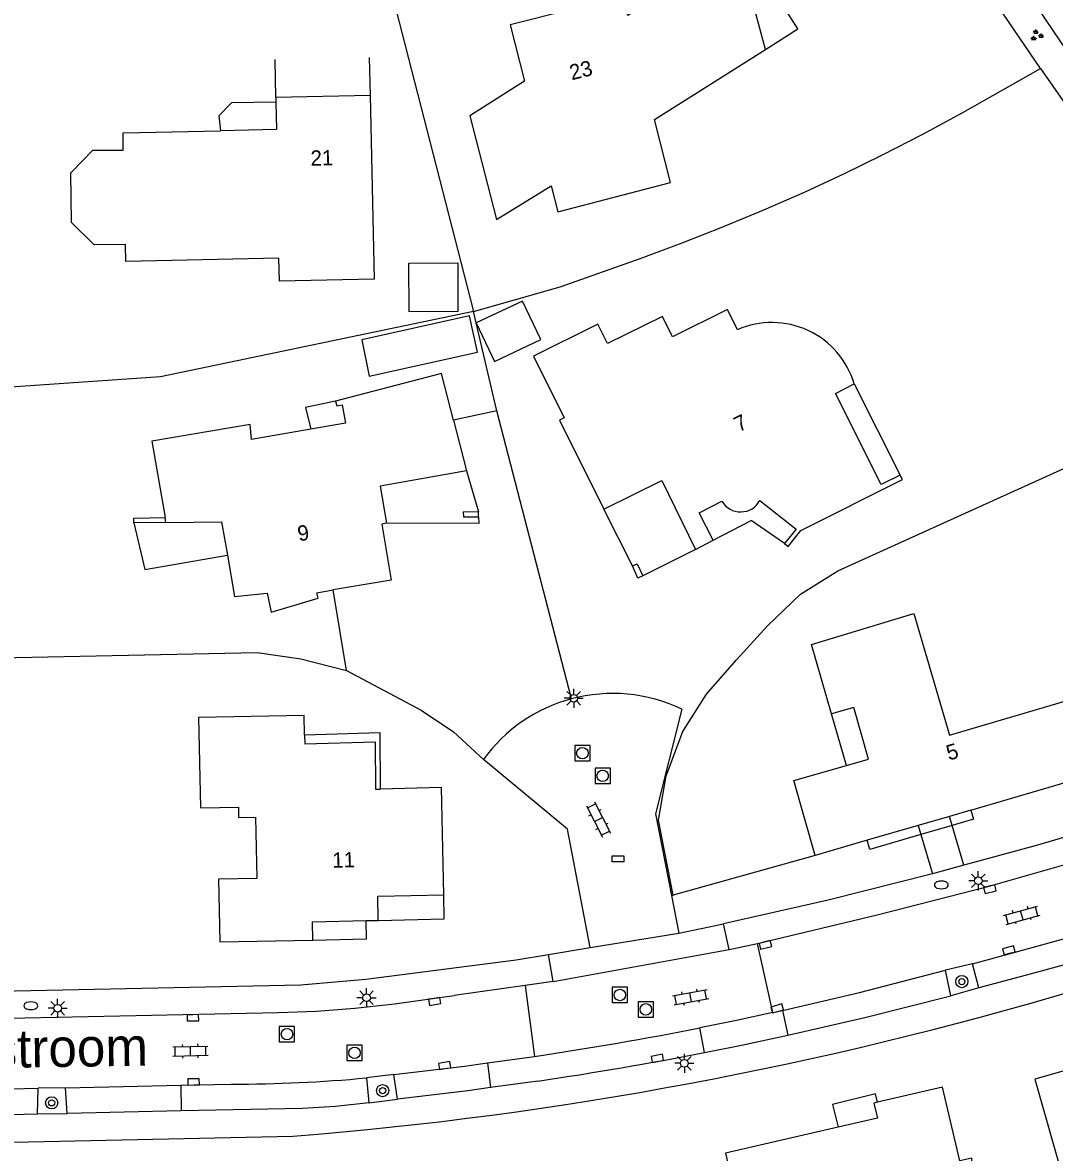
# Model space of a CAD drawing. Extents: x 131000 to 133013, y 393000 to 396501.
# Drawn here: x 131101 to 131168.4, y 396200 to 396273.9 of the extents above; entities that cross this region are included whole.
import ezdxf

# ---------------------------------------------------------------- set-up
doc = ezdxf.new("R2010")
doc.units = 0
for name, color, linetype in [('gg-afsc-erfafscheiding', 7, 'Continuous'), ('gg-afsc-hekwerk', 7, 'Continuous'), ('gg-afsc-muur', 7, 'Continuous'), ('gg-anno-huisnummerreeks BGT', 7, 'Continuous'), ('gg-anno-openbare ruimte label', 7, 'Continuous'), ('gg-bbg-gedigitaliseerde bijgebouw', 7, 'Continuous'), ('gg-bbg-hoofdgebouw', 7, 'Continuous'), ('gg-bbg-luifel en loopbrug', 7, 'Continuous'), ('gg-bbg-onder overbouw', 7, 'Continuous'), ('gg-bbg-pand overbouw', 7, 'Continuous'), ('gg-knt-verharding', 7, 'Continuous'), ('gg-knt-verharding nz', 7, 'Continuous'), ('gt-grn-vlakafsluiter', 7, 'Continuous'), ('gt-symb-boom', 7, 'Continuous'), ('gt-symb-brandkraan', 7, 'Continuous'), ('gt-symb-groenvak', 7, 'Continuous'), ('gt-symb-klinker verharding', 7, 'Continuous'), ('gt-symb-kolk', 7, 'Continuous'), ('gt-symb-kolk center center', 7, 'Continuous'), ('gt-symb-lichtmast', 7, 'Continuous'), ('gt-symb-rioolschacht', 7, 'Continuous')]:
    doc.layers.add(name, color=color, linetype=linetype)

# ---------------------------------------------------------------- blocks, each defined once
blk = doc.blocks.new('gt0-GRVAK')
at = {"layer": 'gt-symb-groenvak'}
for p, q in [((-0.11, 0.189), (-0.228, 0.24)), ((-0.182, 0.153), (0.088, 0.153)), ((-0.091, 0.211), (-0.156, 0.322)), ((-0.047, 0.214), (-0.047, 0.393)), ((-0.004, 0.211), (0.061, 0.322)), ((0.015, 0.189), (0.133, 0.24)), ((0.262, -0.052), (0.197, 0.059)), ((0.305, -0.049), (0.305, 0.13)), ((0.349, -0.052), (0.414, 0.059)), ((-0.245, -0.228), (-0.363, -0.177)), ((-0.318, -0.264), (-0.047, -0.264)), ((-0.226, -0.206), (-0.291, -0.095)), ((-0.183, -0.203), (-0.183, -0.024)), ((-0.139, -0.206), (-0.074, -0.095)), ((-0.12, -0.228), (-0.002, -0.177)), ((0.243, -0.074), (0.125, -0.023)), ((0.17, -0.11), (0.441, -0.11)), ((0.368, -0.074), (0.486, -0.023))]:
    blk.add_line(p, q, dxfattribs=at)
blk = doc.blocks.new('gt0-LMAST')
at = {"layer": 'gt-symb-lichtmast'}
for p, q in [((-0.182, 0.173), (-0.447, 0.438)), ((-0.005, 0.246), (-0.005, 0.621)), ((0.172, 0.173), (0.437, 0.438)), ((-0.255, -0.004), (-0.63, -0.004)), ((-0.182, -0.181), (-0.447, -0.446)), ((-0.005, -0.254), (-0.005, -0.629)), ((0.437, -0.446), (0.172, -0.181)), ((0.245, -0.004), (0.62, -0.004))]:
    blk.add_line(p, q, dxfattribs=at)
blk.add_circle((-0.005, -0.004), 0.25, dxfattribs=at)
blk = doc.blocks.new('gt0-RS')
at = {"layer": 'gt-symb-rioolschacht'}
blk.add_lwpolyline([(-0.5, -0.5), (0.5, -0.5), (0.5, 0.5), (-0.5, 0.5)], close=True, dxfattribs=at)
blk.add_circle((0, 0), 0.375, dxfattribs=at)
blk = doc.blocks.new('gt0-KL1')
at = {"layer": 'gt-symb-klinker verharding'}
for p, q in [((-1.15, 0.3), (1.15, 0.3)), ((-1, -0.3), (-1, 0.3)), ((-0.5, 0.3), (-0.5, 0.45)), ((0, -0.3), (0, 0.3)), ((0.5, 0.3), (0.5, 0.45)), ((1, -0.3), (1, 0.3)), ((-1.15, -0.3), (1.15, -0.3)), ((-0.5, -0.45), (-0.5, -0.3)), ((0.5, -0.45), (0.5, -0.3))]:
    blk.add_line(p, q, dxfattribs=at)
blk = doc.blocks.new('gt0-KOLK')
at = {"layer": 'gt-symb-kolk'}
blk.add_lwpolyline([(0, 0), (0.375, 0), (0.375, 0.4), (-0.375, 0.4), (-0.375, 0), (0, 0)], dxfattribs=at)
blk = doc.blocks.new('gt0-BR')
at = {"layer": 'gt-symb-brandkraan'}
for centre, radius, start, end in [((-0.244, 0), 0.206, 107.56694, 252.43307), ((0.599, -2.664), 3, 106.89205, 107.56694), ((0, -0.691), 0.938, 73.10799, 106.89205), ((-0.599, -2.664), 3, 72.43309, 73.10799), ((0.244, 0), 0.206, 287.56695, 72.43309), ((0.599, 2.664), 3, 252.43307, 253.10797), ((0, 0.691), 0.938, 253.10797, 286.89206), ((-0.599, 2.664), 3, 286.89206, 287.56695)]:
    blk.add_arc(centre, radius, start, end, dxfattribs=at)
blk = doc.blocks.new('gt0-BOOM')
at = {"layer": 'gt-symb-boom'}
for radius in [0.4, 0.2]:
    blk.add_circle((0, 0), radius, dxfattribs=at)
blk = doc.blocks.new('gt0-KOLKCC')
at = {"layer": 'gt-symb-kolk center center'}
blk.add_lwpolyline([(-0.375, 0.2), (0.375, 0.2), (0.375, -0.2), (-0.375, -0.2)], close=True, dxfattribs=at)

msp = doc.modelspace()

# ---------------------------------------------------------------- linework, layer by layer
at = {"layer": 'gg-afsc-erfafscheiding'}
for p, q in [((131124.927, 396276.692), (131130.491, 396254.985)), ((131167.527, 396270.852), (131181.753, 396250.471))]:
    msp.add_line(p, q, dxfattribs=at)
at = {"layer": 'gg-afsc-hekwerk'}
for p, q in [((131167.527, 396270.852), (131155.767, 396288.272)), ((131130.674, 396254.232), (131130.491, 396254.985)), ((131132.023, 396248.499), (131130.674, 396254.232)), ((131132.023, 396248.499), (131129.192, 396247.874)), ((131136.892, 396229.674), (131132.023, 396248.499)), ((131122.19, 396231.525), (131121.331, 396236.792)), ((131152.822, 396219.429), (131143.546, 396216.85))]:
    msp.add_line(p, q, dxfattribs=at)
for points in [[(131130.491, 396254.985), (131136.158, 396256.593), (131141.442, 396258.463), (131144.123, 396259.457), (131146.785, 396260.503), (131149.458, 396261.612), (131152.109, 396262.773), (131154.677, 396263.962), (131157.22, 396265.205), (131159.85, 396266.56), (131162.452, 396267.969), (131167.527, 396270.852)], [(131130.491, 396254.985), (131110.05, 396250.711), (131090.767, 396249.393), (131091.111, 396232.189), (131116.357, 396232.708), (131119.219, 396232.293), (131122.19, 396231.525)], [(131143.546, 396216.85), (131142.57, 396221.756), (131143.074, 396224.637), (131144.159, 396227.544), (131145.712, 396229.975), (131147.68, 396232.224), (131149.694, 396234.444), (131151.846, 396236.521), (131154.297, 396238.043), (131181.753, 396250.471)], [(131122.19, 396231.525), (131127.069, 396228.936), (131129.195, 396227.508), (131131.14, 396225.707)]]:
    msp.add_lwpolyline(points, dxfattribs=at)
at = {"layer": 'gg-afsc-muur'}
for p, q in [((131117.573, 396268.949), (131117.534, 396271.45)), ((131123.681, 396271.582), (131123.753, 396269.086)), ((131130.827, 396241.564), (131130.823, 396241.885))]:
    msp.add_line(p, q, dxfattribs=at)
for points in [[(131108.316, 396241.163), (131108.311, 396241.477), (131110.347, 396241.513)], [(131141.547, 396237.709), (131141.237, 396237.566), (131140.871, 396238.357)]]:
    msp.add_lwpolyline(points, dxfattribs=at)
at = {"layer": 'gg-bbg-gedigitaliseerde bijgebouw'}
for points in [[(131126.276, 396258.144), (131129.465, 396258.156), (131129.477, 396254.976), (131126.288, 396254.964), (131126.276, 396258.144)], [(131130.674, 396254.232), (131131.868, 396251.72), (131134.892, 396253.151), (131133.704, 396255.664), (131130.674, 396254.232)], [(131123.19, 396253.123), (131123.68, 396250.757), (131130.76, 396252.328), (131130.237, 396254.686), (131123.19, 396253.123)]]:
    msp.add_lwpolyline(points, dxfattribs=at)
at = {"layer": 'gg-bbg-hoofdgebouw'}
for p, q in [((131149.56, 396272.1), (131147.767, 396278.86)), ((131123.753, 396269.086), (131117.573, 396268.949)), ((131117.573, 396268.949), (131117.58, 396268.658)), ((131129.192, 396247.874), (131130.048, 396244.574)), ((131110.404, 396241.184), (131110.347, 396241.513)), ((131144.993, 396239.434), (131146.16, 396240.039)), ((131162.978, 396222.4), (131172.902, 396225.321)), ((131156.22, 396220.432), (131152.822, 396219.429)), ((131123.48, 396215.183), (131124.273, 396215.199))]:
    msp.add_line(p, q, dxfattribs=at)
for points in [[(131147.767, 396278.86), (131140.575, 396274.31), (131140.256, 396275.57), (131132.889, 396273.703), (131133.821, 396270.026), (131130.255, 396267.772), (131132.007, 396260.987), (131135.561, 396263.186), (131136.008, 396261.493), (131143.366, 396263.403), (131142.318, 396267.515), (131149.56, 396272.1)], [(131123.753, 396269.086), (131124.002, 396257.101), (131117.814, 396256.97), (131117.768, 396258.458), (131107.777, 396258.254), (131107.763, 396259.351), (131105.723, 396259.325), (131104.227, 396260.793), (131104.191, 396264.038), (131105.636, 396265.521), (131107.619, 396265.525), (131107.613, 396266.65), (131113.972, 396266.783)], [(131147.749, 396253.787), (131147.097, 396255.104), (131143.494, 396253.32), (131142.833, 396254.655), (131139.249, 396252.88), (131138.619, 396254.152), (131134.407, 396252.066), (131136.408, 396248.025), (131136.113, 396247.878), (131139.018, 396242.058)], [(131129.192, 396247.874), (131128.4, 396250.927), (131121.478, 396249.127)], [(131158.362, 396244.289), (131157.129, 396243.67), (131154.136, 396249.631), (131155.369, 396250.25)], [(131121.478, 396249.127), (131121.564, 396248.816), (131121.915, 396248.878), (131122.124, 396247.687), (131119.876, 396247.294)], [(131119.876, 396247.294), (131115.993, 396246.614), (131115.907, 396247.604), (131109.488, 396246.508), (131110.347, 396241.513)], [(131130.048, 396244.574), (131124.396, 396243.57), (131124.821, 396241.15)], [(131139.018, 396242.058), (131142.79, 396243.934), (131144.993, 396239.434)], [(131150.813, 396239.83), (131151.06, 396239.626), (131151.87, 396240.674), (131158.51, 396243.994), (131158.362, 396244.289)], [(131146.16, 396240.039), (131145.232, 396241.829), (131146.717, 396242.586)], [(131149.202, 396242.637), (131151.577, 396240.755), (131150.813, 396239.83)], [(131110.404, 396241.184), (131114.029, 396241.245), (131114.414, 396239.051)], [(131124.821, 396241.15), (131124.506, 396241.089), (131125.117, 396237.435), (131121.331, 396236.792)], [(131114.414, 396239.051), (131114.888, 396236.35), (131117.008, 396236.583), (131117.287, 396235.327), (131120.344, 396236.259), (131120.25, 396236.608), (131121.331, 396236.792)], [(131153.877, 396228.694), (131152.568, 396233.225), (131159.26, 396235.248), (131161.597, 396227.31), (131171.557, 396230.242)], [(131119.464, 396227.323), (131119.438, 396228.595), (131112.539, 396228.453), (131112.66, 396222.554), (131115.139, 396222.605), (131115.153, 396221.925), (131116.253, 396221.947), (131116.332, 396217.938), (131113.832, 396217.889), (131113.913, 396213.79), (131119.999, 396213.91)], [(131152.822, 396219.429), (131151.416, 396224.336), (131154.852, 396225.32)], [(131128.547, 396216.874), (131128.411, 396223.878), (131124.402, 396223.777)], [(131124.273, 396215.199), (131124.248, 396216.787), (131128.547, 396216.874)], [(131119.999, 396213.91), (131119.98, 396215.112), (131123.48, 396215.183)], [(131174.223, 396206.836), (131167.165, 396204.826), (131168.972, 396198.478)], [(131159.282, 396192.871), (131160.724, 396186.851), (131156.97, 396185.951), (131158.035, 396181.51), (131166.015, 396183.362), (131163.328, 396194.893), (131163.057, 396199.669), (131162.258, 396199.483), (131161.135, 396204.304), (131156.891, 396203.323)], [(131156.891, 396203.323), (131156.642, 396203.265), (131156.887, 396202.29), (131154.326, 396201.696)], [(131154.326, 396201.696), (131146.954, 396199.986), (131148.456, 396193.551)]]:
    msp.add_lwpolyline(points, dxfattribs=at)
for centre, radius, start, end in [((131150, 396248.661), 5.599, 16.49134, 113.70973), ((131147.945, 396243.315), 1.428, 210.68344, 331.66801)]:
    msp.add_arc(centre, radius, start, end, dxfattribs=at)
at = {"layer": 'gg-bbg-luifel en loopbrug'}
for p, q in [((131155.369, 396250.25), (131158.362, 396244.289)), ((131130.048, 396244.574), (131130.823, 396241.885)), ((131130.823, 396241.885), (131129.828, 396241.863)), ((131140.871, 396238.357), (131139.018, 396242.058)), ((131110.404, 396241.184), (131108.316, 396241.163)), ((131146.16, 396240.039), (131148.625, 396241.317)), ((131150.813, 396239.83), (131148.625, 396241.317)), ((131144.993, 396239.434), (131141.547, 396237.709))]:
    msp.add_line(p, q, dxfattribs=at)
for points in [[(131149.56, 396272.1), (131151.683, 396273.444), (131148.115, 396279.08)], [(131121.478, 396249.127), (131119.51, 396248.701), (131119.876, 396247.294)], [(131130.827, 396241.564), (131130.841, 396241.12), (131124.821, 396241.15)], [(131129.828, 396241.863), (131129.848, 396241.557), (131130.827, 396241.564)], [(131108.316, 396241.163), (131109.027, 396238.119), (131114.414, 396239.051)], [(131140.871, 396238.357), (131141.18, 396238.5), (131141.547, 396237.709)], [(131124.273, 396215.199), (131128.588, 396215.311), (131128.547, 396216.874)], [(131119.999, 396213.91), (131123.511, 396214.001), (131123.48, 396215.183)], [(131156.891, 396203.323), (131156.752, 396203.874), (131153.955, 396203.171), (131154.326, 396201.696)]]:
    msp.add_lwpolyline(points, dxfattribs=at)
at = {"layer": 'gg-bbg-onder overbouw'}
for p, q in [((131162.978, 396222.4), (131161.581, 396221.993)), ((131161.581, 396221.993), (131159.535, 396221.397)), ((131159.535, 396221.397), (131156.22, 396220.432))]:
    msp.add_line(p, q, dxfattribs=at)
for points in [[(131117.58, 396268.658), (131117.621, 396266.859), (131113.972, 396266.783)], [(131154.852, 396225.32), (131156.3, 396225.735), (131155.337, 396229.1), (131153.877, 396228.694)], [(131119.464, 396227.323), (131119.476, 396226.735), (131124.078, 396226.869), (131124.102, 396223.769), (131124.402, 396223.777)]]:
    msp.add_lwpolyline(points, dxfattribs=at)
at = {"layer": 'gg-bbg-pand overbouw'}
for p, q in [((131154.852, 396225.32), (131153.877, 396228.694)), ((131161.756, 396221.399), (131159.713, 396220.804))]:
    msp.add_line(p, q, dxfattribs=at)
for points in [[(131117.58, 396268.658), (131114.675, 396268.619), (131113.86, 396267.77), (131113.972, 396266.783)], [(131119.464, 396227.323), (131124.373, 396227.466), (131124.402, 396223.777)], [(131162.978, 396222.4), (131163.151, 396221.805), (131161.756, 396221.399)], [(131159.713, 396220.804), (131156.393, 396219.837), (131156.22, 396220.432)]]:
    msp.add_lwpolyline(points, dxfattribs=at)
at = {"layer": 'gg-knt-verharding'}
for p, q in [((131162.519, 396218.803), (131161.756, 396221.399)), ((131159.713, 396220.804), (131160.479, 396218.251)), ((131143.425, 396216.827), (131143.899, 396214.37)), ((131143.899, 396214.37), (131146.837, 396214.978)), ((131147.194, 396213.301), (131146.837, 396214.978)), ((131147.194, 396213.301), (131149.058, 396213.693)), ((131150.055, 396209.175), (131149.058, 396213.693)), ((131135.404, 396212.979), (131138.109, 396213.425)), ((131135.696, 396211.209), (131135.404, 396212.979)), ((131163.094, 396212.366), (131161.319, 396211.938)), ((131163.498, 396210.787), (131163.094, 396212.366)), ((131161.677, 396210.273), (131161.319, 396211.938)), ((131133.879, 396210.954), (131129.234, 396210.302)), ((131135.696, 396211.209), (131133.879, 396210.954)), ((131133.879, 396210.954), (131134.489, 396206.314)), ((131163.498, 396210.787), (131161.677, 396210.273)), ((131125.293, 396205.129), (131123.513, 396204.912)), ((131123.513, 396204.912), (131123.651, 396203.278)), ((131125.54, 396203.526), (131125.293, 396205.129)), ((131134.7, 396204.701), (131131.603, 396204.274)), ((131102.019, 396202.559), (131102.056, 396204.235)), ((131103.832, 396204.264), (131102.056, 396204.235)), ((131103.94, 396202.593), (131103.832, 396204.264)), ((131123.651, 396203.278), (131125.54, 396203.526)), ((131090.648, 396202.334), (131102.019, 396202.559)), ((131102.019, 396202.559), (131103.94, 396202.593)), ((131111.399, 396202.749), (131103.94, 396202.593)), ((131063.9, 396199.943), (131118.694, 396201.098))]:
    msp.add_line(p, q, dxfattribs=at)
for points in [[(131197.345, 396230.423), (131195.923, 396233.403), (131169.321, 396271.913), (131142.89, 396311.009)], [(131144.094, 396228.997), (131142.394, 396222.167), (131143.425, 396216.827)], [(131149.058, 396213.693), (131156.863, 396215.562), (131164.18, 396217.436), (131171.96, 396219.655), (131179.693, 396222.034), (131186.273, 396224.197), (131192.794, 396226.534)], [(131138.109, 396213.425), (131136.63, 396221.16), (131131.14, 396225.707)], [(131173.878, 396222.028), (131167.192, 396220.066), (131162.519, 396218.803)], [(131160.479, 396218.251), (131153.661, 396216.519), (131146.837, 396214.978)], [(131052.817, 396209.601), (131119.205, 396210.993), (131123.471, 396211.371), (131133.272, 396212.627), (131135.404, 396212.979)], [(131169.578, 396212.426), (131166.543, 396211.59), (131163.498, 396210.787)], [(131084.611, 396208.486), (131117.732, 396209.172), (131120.236, 396209.279), (131122.735, 396209.467), (131125.336, 396209.754), (131129.234, 396210.302)], [(131151.022, 396207.695), (131156.061, 396208.847), (131161.677, 396210.273)], [(131150.055, 396209.175), (131147.675, 396208.667), (131145.29, 396208.183)], [(131145.591, 396206.566), (131148.006, 396207.049), (131151.022, 396207.695)], [(131131.603, 396204.274), (131130.126, 396204.07), (131125.54, 396203.526)], [(131123.651, 396203.278), (131121.488, 396203.033), (131119.314, 396202.914), (131111.399, 396202.749)]]:
    msp.add_lwpolyline(points, dxfattribs=at)
for centre, radius, start, end in [((131139.579, 396219.614), 10.412, 64.30363, 104.95614), ((131139.578, 396219.625), 10.401, 104.96683, 144.21914), ((131098.814, 396449.293), 248.99, 274.57945, 286.60534), ((131099.487, 396440.738), 237.023, 278.49223, 281.14221), ((131099.397, 396443.592), 241.485, 278.40627, 281.02815)]:
    msp.add_arc(centre, radius, start, end, dxfattribs=at)
at = {"layer": 'gg-knt-verharding nz'}
for p, q in [((131161.756, 396221.399), (131161.581, 396221.993)), ((131159.535, 396221.397), (131159.713, 396220.804)), ((131162.519, 396218.803), (131160.479, 396218.251)), ((131135.696, 396211.209), (131147.194, 396213.301)), ((131150.055, 396209.175), (131150.679, 396209.32)), ((131150.679, 396209.32), (131151.022, 396207.695)), ((131145.591, 396206.566), (131145.29, 396208.183)), ((131131.41, 396205.886), (131134.489, 396206.314)), ((131131.41, 396205.886), (131131.603, 396204.274)), ((131090.558, 396203.983), (131102.056, 396204.235)), ((131103.832, 396204.264), (131111.365, 396204.429)), ((131111.365, 396204.429), (131114.688, 396204.502)), ((131111.365, 396204.429), (131111.399, 396202.749))]:
    msp.add_line(p, q, dxfattribs=at)
for points in [[(131163.094, 396212.366), (131166.112, 396213.183), (131169.125, 396214.025)], [(131150.679, 396209.32), (131155.704, 396210.487), (131161.319, 396211.938)], [(131125.293, 396205.129), (131129.897, 396205.676), (131131.41, 396205.886)]]:
    msp.add_lwpolyline(points, dxfattribs=at)
msp.add_arc((131114.711, 396299.183), 94.681, 269.98593, 275.33404, dxfattribs=at)
at = {"layer": 'gt-grn-vlakafsluiter'}
for p, q in [((131143.425, 396216.827), (131143.546, 396216.85)), ((131138.109, 396213.425), (131143.899, 396214.37))]:
    msp.add_line(p, q, dxfattribs=at)

# ---------------------------------------------------------------- block references
at = {"layer": 'gt-symb-boom'}
for p in [(131162.396, 396211.201), (131124.56, 396204.077), (131102.939, 396203.28)]:
    msp.add_blockref('gt0-BOOM', p, dxfattribs=at)
at = {"layer": 'gt-symb-brandkraan'}
for p in [(131161.057, 396217.517), (131101.579, 396209.624)]:
    msp.add_blockref('gt0-BR', p, dxfattribs=at)
at = {"layer": 'gt-symb-groenvak'}
msp.add_blockref('gt0-GRVAK', (131167.275, 396273.008), dxfattribs=at)
at = {"layer": 'gt-symb-klinker verharding'}
for p, rotation in [((131138.659, 396221.794), -63.127461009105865), ((131166.316, 396215.532), 15.134475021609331), ((131144.677, 396210.181), 10.658361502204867), ((131112.006, 396206.665), 1.3748347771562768)]:
    msp.add_blockref('gt0-KL1', p, dxfattribs=dict(at, rotation=rotation))
at = {"layer": 'gt-symb-kolk'}
for p, rotation in [((131164.18, 396217.436), -166.04717668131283), ((131149.519, 396213.79), -166.04717667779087), ((131165.519, 396213.051), 15.481185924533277), ((131127.93, 396210.103), -170.97080115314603), ((131112.163, 396209.039), -178.79696545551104), ((131150.385, 396209.256), 15.481185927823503), ((131142.539, 396205.992), 10.656336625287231), ((131128.642, 396205.52), 8.624228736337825), ((131112.218, 396204.448), 1.2603038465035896)]:
    msp.add_blockref('gt0-KOLK', p, dxfattribs=dict(at, rotation=rotation))
at = {"layer": 'gt-symb-kolk center center'}
msp.add_blockref('gt0-KOLKCC', (131139.939, 396219.219), dxfattribs=at)
at = {"layer": 'gt-symb-lichtmast'}
for p in [(131137.046, 396229.714), (131163.475, 396217.791), (131123.511, 396210.15), (131103.334, 396209.465), (131144.275, 396205.868)]:
    msp.add_blockref('gt0-LMAST', p, dxfattribs=at)
at = {"layer": 'gt-symb-rioolschacht'}
for p in [(131137.609, 396226.122), (131138.935, 396224.644), (131140.059, 396210.327), (131141.75, 396209.386), (131118.31, 396207.77), (131122.726, 396206.552)]:
    msp.add_blockref('gt0-RS', p, dxfattribs=at)

# ---------------------------------------------------------------- texts
at = {"layer": 'gg-anno-huisnummerreeks BGT'}
for s, rotation, p in [('23', 14.2, (131136.907, 396270.079)), ('21', 1.3, (131119.86, 396264.498)), ('7', 27, (131147.836, 396247.086)), ('9', 9.6, (131119.089, 396239.961)), ('5', 16.4, (131161.551, 396225.637)), ('11', 1.2, (131121.278, 396218.639))]:
    msp.add_text(s, height=1, rotation=rotation, dxfattribs=at).set_placement(p)
at = {"layer": 'gg-anno-openbare ruimte label'}
msp.add_text('Vliestroom', height=2.5, rotation=0.9, dxfattribs=at).set_placement((131093.456, 396205.467))

doc.saveas('drawing.dxf')
